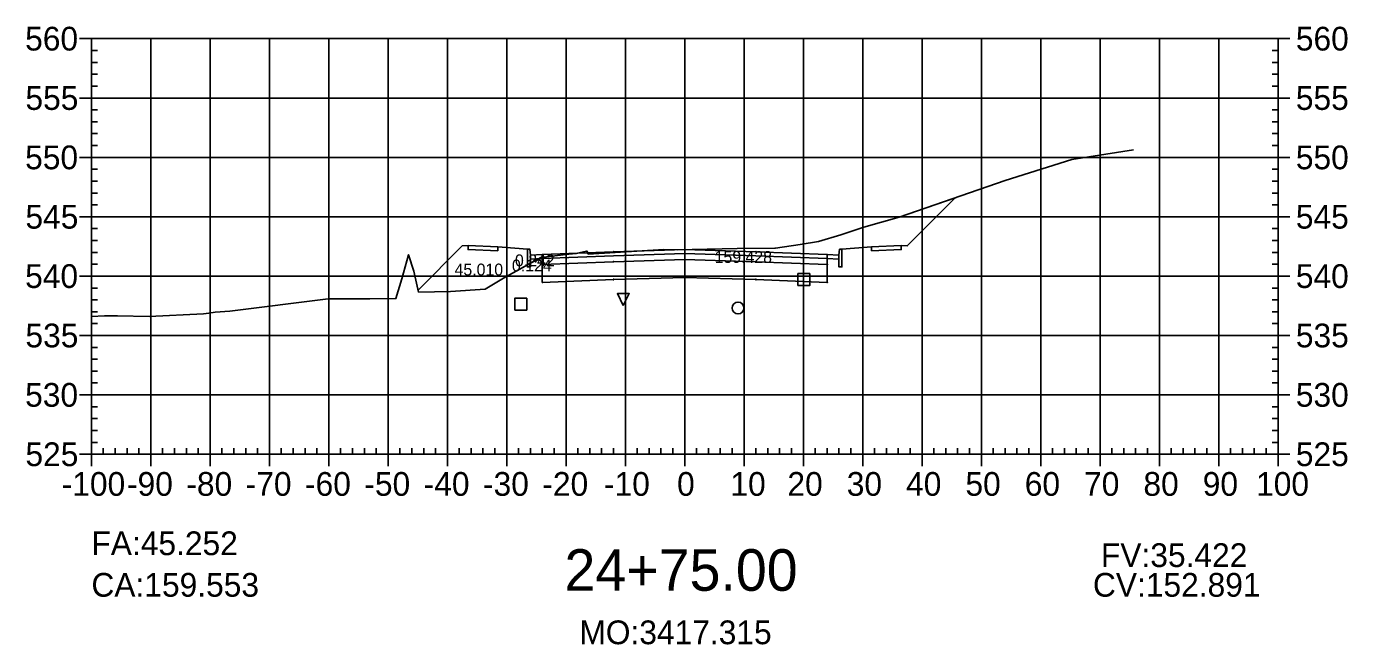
# Model space of a CAD drawing. Extents: x 704834 to 709892, y 372981 to 377533.
# Drawn here: x 706025.9 to 706248.6, y 373100.8 to 373204.9 of the extents above; entities that cross this region are included whole.
import ezdxf

# ---------------------------------------------------------------- set-up
doc = ezdxf.new("R2010")
doc.units = 0
for name, color, linetype in [('1', 7, 'Continuous'), ('10', 7, 'Continuous'), ('13', 7, 'Continuous'), ('14', 7, 'Continuous'), ('4', 7, 'Continuous'), ('57', 7, 'Continuous'), ('59', 7, 'Continuous'), ('Default_Xsect', 7, 'Continuous'), ('Existing', 7, 'Continuous')]:
    doc.layers.add(name, color=color, linetype=linetype)

msp = doc.modelspace()

# ---------------------------------------------------------------- linework, layer by layer
for points in [[(706174.37, 373167.92), (706182.45, 373175.99)], [(706099.37, 373167.92), (706091.94, 373160.48)], [(706100.37, 373167.96), (706099.37, 373167.92)], [(706110.37, 373167.36), (706105.37, 373167.76)], [(706163.37, 373167.36), (706168.37, 373167.76)], [(706173.37, 373167.96), (706174.37, 373167.92)]]:
    msp.add_lwpolyline(points)
for points in [[(706105.37, 373167.76), (706100.37, 373167.96), (706100.37, 373167.29), (706105.37, 373167.09)], [(706110.87, 373166.36), (706110.79, 373167.36), (706110.37, 373167.36), (706110.37, 373164.36), (706110.87, 373164.36)], [(706162.87, 373164.36), (706163.37, 373164.36), (706163.37, 373167.36), (706162.96, 373167.36), (706162.87, 373166.36)], [(706168.37, 373167.09), (706173.37, 373167.29), (706173.37, 373167.96), (706168.37, 373167.76)], [(706112.87, 373166.44), (706110.87, 373166.36), (706110.87, 373165.69), (706112.87, 373165.77)], [(706136.87, 373166.61), (706148.87, 373166.25), (706160.87, 373165.77), (706160.87, 373166.44), (706148.87, 373166.92), (706136.87, 373167.28), (706124.87, 373166.92), (706112.87, 373166.44), (706112.87, 373165.77), (706124.87, 373166.25)], [(706136.87, 373165.61), (706148.87, 373165.25), (706160.87, 373164.77), (706160.87, 373165.77), (706148.87, 373166.25), (706136.87, 373166.61), (706124.87, 373166.25), (706112.87, 373165.77), (706112.87, 373164.77), (706124.87, 373165.25)], [(706136.87, 373162.61), (706148.87, 373162.25), (706160.87, 373161.77), (706160.87, 373164.77), (706148.87, 373165.25), (706136.87, 373165.61), (706124.87, 373165.25), (706112.87, 373164.77), (706112.87, 373161.77), (706124.87, 373162.25)], [(706124.82, 373165.2), (706124.92, 373165.2), (706124.92, 373165.3), (706124.82, 373165.3)], [(706136.82, 373166.56), (706136.92, 373166.56), (706136.92, 373166.66), (706136.82, 373166.66)], [(706136.82, 373165.56), (706136.92, 373165.56), (706136.92, 373165.66), (706136.82, 373165.66)], [(706148.82, 373165.2), (706148.92, 373165.2), (706148.92, 373165.3), (706148.82, 373165.3)], [(706160.87, 373165.77), (706162.87, 373165.69), (706162.87, 373166.36), (706160.87, 373166.44)], [(706112.82, 373164.72), (706112.92, 373164.72), (706112.92, 373164.82), (706112.82, 373164.82)], [(706160.82, 373164.72), (706160.92, 373164.72), (706160.92, 373164.82), (706160.82, 373164.82)], [(706112.82, 373161.72), (706112.92, 373161.72), (706112.92, 373161.82), (706112.82, 373161.82)], [(706124.82, 373162.2), (706124.92, 373162.2), (706124.92, 373162.3), (706124.82, 373162.3)], [(706136.82, 373162.56), (706136.92, 373162.56), (706136.92, 373162.66), (706136.82, 373162.66)], [(706148.82, 373162.2), (706148.92, 373162.2), (706148.92, 373162.3), (706148.82, 373162.3)], [(706160.82, 373161.72), (706160.92, 373161.72), (706160.92, 373161.82), (706160.82, 373161.82)]]:
    msp.add_lwpolyline(points, close=True)
at = {"layer": '1'}
for points in [[(706112.26, 373165.75), (706112.59, 373165.93), (706117.31, 373166.53), (706118.6, 373166.61), (706120.29, 373167), (706120.35, 373167.06), (706120.62, 373166.52), (706133.36, 373167.33), (706135.57, 373167.26), (706145.69, 373167.45), (706152.04, 373167.55), (706152.15, 373167.51), (706156.32, 373168.14), (706159.43, 373168.64), (706163.2, 373169.79), (706167.07, 373171.06), (706173.01, 373172.73), (706182.45, 373175.99), (706174.37, 373167.92), (706173.37, 373167.96), (706173.37, 373167.29), (706168.37, 373167.09), (706168.37, 373167.76), (706163.37, 373167.36), (706163.37, 373164.36), (706162.87, 373164.36), (706162.87, 373165.69), (706160.87, 373165.77), (706160.87, 373164.77), (706160.87, 373161.77), (706148.87, 373162.25), (706136.87, 373162.61), (706124.87, 373162.25), (706112.87, 373161.77), (706112.87, 373164.77), (706112.87, 373165.77)], [(706091.94, 373160.48), (706092.02, 373160.14), (706097.4, 373160.23), (706103.23, 373160.6), (706106.31, 373162.5), (706110.37, 373164.72), (706110.37, 373167.36), (706105.37, 373167.76), (706105.37, 373167.09), (706100.37, 373167.29), (706100.37, 373167.96), (706099.37, 373167.92)], [(706110.87, 373164.99), (706112.26, 373165.75), (706110.87, 373165.69)], [(706110.37, 373164.72), (706110.87, 373164.99), (706110.87, 373164.36), (706110.37, 373164.36)], [(706126.52, 373157.89), (706125.52, 373159.89), (706127.52, 373159.89)]]:
    msp.add_lwpolyline(points, close=True, dxfattribs=at)
at = {"layer": '10'}
msp.add_lwpolyline([(706108.23, 373157.09), (706110.23, 373157.09), (706110.23, 373159.09), (706108.23, 373159.09)], close=True, dxfattribs=at)
at = {"layer": '13'}
msp.add_circle((706145.86, 373157.45), 1, dxfattribs=at)
at = {"layer": '14'}
for points in [[(706182.45, 373175.99), (706182.45, 373176.04), (706182.45, 373175.99), (706182.4, 373175.99), (706182.45, 373175.99), (706182.45, 373175.94), (706182.45, 373175.99), (706182.5, 373175.99)], [(706112.87, 373166.44), (706112.87, 373166.49), (706112.87, 373166.44), (706112.82, 373166.44), (706112.87, 373166.44), (706112.87, 373166.39), (706112.87, 373166.44), (706112.92, 373166.44)], [(706124.87, 373166.92), (706124.87, 373166.97), (706124.87, 373166.92), (706124.82, 373166.92), (706124.87, 373166.92), (706124.87, 373166.87), (706124.87, 373166.92), (706124.92, 373166.92)], [(706136.87, 373167.28), (706136.87, 373167.33), (706136.87, 373167.28), (706136.82, 373167.28), (706136.87, 373167.28), (706136.87, 373167.23), (706136.87, 373167.28), (706136.92, 373167.28)], [(706148.87, 373166.92), (706148.87, 373166.97), (706148.87, 373166.92), (706148.82, 373166.92), (706148.87, 373166.92), (706148.87, 373166.87), (706148.87, 373166.92), (706148.92, 373166.92)], [(706160.87, 373166.44), (706160.87, 373166.49), (706160.87, 373166.44), (706160.82, 373166.44), (706160.87, 373166.44), (706160.87, 373166.39), (706160.87, 373166.44), (706160.92, 373166.44)], [(706091.94, 373160.48), (706091.94, 373160.53), (706091.94, 373160.48), (706091.89, 373160.48), (706091.94, 373160.48), (706091.94, 373160.43), (706091.94, 373160.48), (706091.99, 373160.48)]]:
    msp.add_lwpolyline(points, dxfattribs=at)
at = {"layer": '4'}
msp.add_lwpolyline([(706155.95, 373161.24), (706157.95, 373161.24), (706157.95, 373163.24), (706155.95, 373163.24)], close=True, dxfattribs=at)
at = {"layer": '57'}
for p, q in [((706034.87, 373202.82), (706036.87, 373202.82)), ((706036.87, 373202.82), (706236.87, 373202.82)), ((706036.87, 373132.82), (706036.87, 373202.82)), ((706036.87, 373132.82), (706036.87, 373202.82)), ((706036.87, 373200.82), (706037.87, 373200.82)), ((706046.87, 373132.82), (706046.87, 373202.82)), ((706056.87, 373132.82), (706056.87, 373202.82)), ((706066.87, 373132.82), (706066.87, 373202.82)), ((706076.87, 373132.82), (706076.87, 373202.82)), ((706086.87, 373132.82), (706086.87, 373202.82)), ((706096.87, 373132.82), (706096.87, 373202.82)), ((706106.87, 373132.82), (706106.87, 373202.82)), ((706116.87, 373132.82), (706116.87, 373202.82)), ((706126.87, 373132.82), (706126.87, 373202.82)), ((706136.87, 373132.82), (706136.87, 373202.82)), ((706146.87, 373132.82), (706146.87, 373202.82)), ((706156.87, 373132.82), (706156.87, 373202.82)), ((706166.87, 373132.82), (706166.87, 373202.82)), ((706176.87, 373132.82), (706176.87, 373202.82)), ((706186.87, 373132.82), (706186.87, 373202.82)), ((706196.87, 373132.82), (706196.87, 373202.82)), ((706206.87, 373132.82), (706206.87, 373202.82)), ((706216.87, 373132.82), (706216.87, 373202.82)), ((706226.87, 373132.82), (706226.87, 373202.82)), ((706236.87, 373200.82), (706235.87, 373200.82)), ((706236.87, 373132.82), (706236.87, 373202.82)), ((706236.87, 373132.82), (706236.87, 373202.82)), ((706238.87, 373202.82), (706236.87, 373202.82)), ((706036.87, 373198.82), (706037.87, 373198.82)), ((706236.87, 373198.82), (706235.87, 373198.82)), ((706036.87, 373196.82), (706037.87, 373196.82)), ((706236.87, 373196.82), (706235.87, 373196.82)), ((706036.87, 373194.82), (706037.87, 373194.82)), ((706236.87, 373194.82), (706235.87, 373194.82)), ((706034.87, 373192.82), (706036.87, 373192.82)), ((706036.87, 373192.82), (706236.87, 373192.82)), ((706238.87, 373192.82), (706236.87, 373192.82)), ((706036.87, 373190.82), (706037.87, 373190.82)), ((706236.87, 373190.82), (706235.87, 373190.82)), ((706036.87, 373188.82), (706037.87, 373188.82)), ((706236.87, 373188.82), (706235.87, 373188.82)), ((706036.87, 373186.82), (706037.87, 373186.82)), ((706236.87, 373186.82), (706235.87, 373186.82)), ((706036.87, 373184.82), (706037.87, 373184.82)), ((706236.87, 373184.82), (706235.87, 373184.82)), ((706034.87, 373182.82), (706036.87, 373182.82)), ((706036.87, 373182.82), (706236.87, 373182.82)), ((706036.87, 373180.82), (706037.87, 373180.82)), ((706236.87, 373180.82), (706235.87, 373180.82)), ((706238.87, 373182.82), (706236.87, 373182.82)), ((706036.87, 373178.82), (706037.87, 373178.82)), ((706236.87, 373178.82), (706235.87, 373178.82)), ((706036.87, 373176.82), (706037.87, 373176.82)), ((706236.87, 373176.82), (706235.87, 373176.82)), ((706036.87, 373174.82), (706037.87, 373174.82)), ((706236.87, 373174.82), (706235.87, 373174.82)), ((706034.87, 373172.82), (706036.87, 373172.82)), ((706036.87, 373172.82), (706236.87, 373172.82)), ((706238.87, 373172.82), (706236.87, 373172.82)), ((706036.87, 373170.82), (706037.87, 373170.82)), ((706236.87, 373170.82), (706235.87, 373170.82)), ((706036.87, 373168.82), (706037.87, 373168.82)), ((706236.87, 373168.82), (706235.87, 373168.82)), ((706036.87, 373166.82), (706037.87, 373166.82)), ((706236.87, 373166.82), (706235.87, 373166.82)), ((706036.87, 373164.82), (706037.87, 373164.82)), ((706236.87, 373164.82), (706235.87, 373164.82)), ((706034.87, 373162.82), (706036.87, 373162.82)), ((706036.87, 373162.82), (706236.87, 373162.82)), ((706036.87, 373160.82), (706037.87, 373160.82)), ((706236.87, 373160.82), (706235.87, 373160.82)), ((706238.87, 373162.82), (706236.87, 373162.82)), ((706036.87, 373158.82), (706037.87, 373158.82)), ((706236.87, 373158.82), (706235.87, 373158.82)), ((706036.87, 373156.82), (706037.87, 373156.82)), ((706236.87, 373156.82), (706235.87, 373156.82)), ((706036.87, 373154.82), (706037.87, 373154.82)), ((706236.87, 373154.82), (706235.87, 373154.82)), ((706034.87, 373152.82), (706036.87, 373152.82)), ((706036.87, 373152.82), (706236.87, 373152.82)), ((706238.87, 373152.82), (706236.87, 373152.82)), ((706036.87, 373150.82), (706037.87, 373150.82)), ((706236.87, 373150.82), (706235.87, 373150.82)), ((706036.87, 373148.82), (706037.87, 373148.82)), ((706236.87, 373148.82), (706235.87, 373148.82)), ((706036.87, 373146.82), (706037.87, 373146.82)), ((706236.87, 373146.82), (706235.87, 373146.82)), ((706036.87, 373144.82), (706037.87, 373144.82)), ((706236.87, 373144.82), (706235.87, 373144.82)), ((706034.87, 373142.82), (706036.87, 373142.82)), ((706036.87, 373142.82), (706236.87, 373142.82)), ((706036.87, 373140.82), (706037.87, 373140.82)), ((706236.87, 373140.82), (706235.87, 373140.82)), ((706238.87, 373142.82), (706236.87, 373142.82)), ((706036.87, 373138.82), (706037.87, 373138.82)), ((706236.87, 373138.82), (706235.87, 373138.82)), ((706036.87, 373136.82), (706037.87, 373136.82)), ((706236.87, 373136.82), (706235.87, 373136.82)), ((706036.87, 373134.82), (706037.87, 373134.82)), ((706236.87, 373134.82), (706235.87, 373134.82)), ((706034.87, 373132.82), (706036.87, 373132.82)), ((706036.87, 373132.82), (706236.87, 373132.82)), ((706036.87, 373132.82), (706236.87, 373132.82)), ((706036.87, 373130.82), (706036.87, 373132.82)), ((706038.87, 373132.82), (706038.87, 373133.82)), ((706040.87, 373132.82), (706040.87, 373133.82)), ((706042.87, 373132.82), (706042.87, 373133.82)), ((706044.87, 373132.82), (706044.87, 373133.82)), ((706046.87, 373130.82), (706046.87, 373132.82)), ((706048.87, 373132.82), (706048.87, 373133.82)), ((706050.87, 373132.82), (706050.87, 373133.82)), ((706052.87, 373132.82), (706052.87, 373133.82)), ((706054.87, 373132.82), (706054.87, 373133.82)), ((706056.87, 373130.82), (706056.87, 373132.82)), ((706058.87, 373132.82), (706058.87, 373133.82)), ((706060.87, 373132.82), (706060.87, 373133.82)), ((706062.87, 373132.82), (706062.87, 373133.82)), ((706064.87, 373132.82), (706064.87, 373133.82)), ((706066.87, 373130.82), (706066.87, 373132.82)), ((706068.87, 373132.82), (706068.87, 373133.82)), ((706070.87, 373132.82), (706070.87, 373133.82)), ((706072.87, 373132.82), (706072.87, 373133.82)), ((706074.87, 373132.82), (706074.87, 373133.82)), ((706076.87, 373130.82), (706076.87, 373132.82)), ((706078.87, 373132.82), (706078.87, 373133.82)), ((706080.87, 373132.82), (706080.87, 373133.82)), ((706082.87, 373132.82), (706082.87, 373133.82)), ((706084.87, 373132.82), (706084.87, 373133.82)), ((706086.87, 373130.82), (706086.87, 373132.82)), ((706088.87, 373132.82), (706088.87, 373133.82)), ((706090.87, 373132.82), (706090.87, 373133.82)), ((706092.87, 373132.82), (706092.87, 373133.82)), ((706094.87, 373132.82), (706094.87, 373133.82)), ((706096.87, 373130.82), (706096.87, 373132.82)), ((706098.87, 373132.82), (706098.87, 373133.82)), ((706100.87, 373132.82), (706100.87, 373133.82)), ((706102.87, 373132.82), (706102.87, 373133.82)), ((706104.87, 373132.82), (706104.87, 373133.82)), ((706106.87, 373130.82), (706106.87, 373132.82)), ((706108.87, 373132.82), (706108.87, 373133.82)), ((706110.87, 373132.82), (706110.87, 373133.82)), ((706112.87, 373132.82), (706112.87, 373133.82)), ((706114.87, 373132.82), (706114.87, 373133.82)), ((706116.87, 373130.82), (706116.87, 373132.82)), ((706118.87, 373132.82), (706118.87, 373133.82)), ((706120.87, 373132.82), (706120.87, 373133.82)), ((706122.87, 373132.82), (706122.87, 373133.82)), ((706124.87, 373132.82), (706124.87, 373133.82)), ((706126.87, 373130.82), (706126.87, 373132.82)), ((706128.87, 373132.82), (706128.87, 373133.82)), ((706130.87, 373132.82), (706130.87, 373133.82)), ((706132.87, 373132.82), (706132.87, 373133.82)), ((706134.87, 373132.82), (706134.87, 373133.82)), ((706136.87, 373130.82), (706136.87, 373132.82)), ((706138.87, 373132.82), (706138.87, 373133.82)), ((706140.87, 373132.82), (706140.87, 373133.82)), ((706142.87, 373132.82), (706142.87, 373133.82)), ((706144.87, 373132.82), (706144.87, 373133.82)), ((706146.87, 373130.82), (706146.87, 373132.82)), ((706148.87, 373132.82), (706148.87, 373133.82)), ((706150.87, 373132.82), (706150.87, 373133.82)), ((706152.87, 373132.82), (706152.87, 373133.82)), ((706154.87, 373132.82), (706154.87, 373133.82)), ((706156.87, 373130.82), (706156.87, 373132.82)), ((706158.87, 373132.82), (706158.87, 373133.82)), ((706160.87, 373132.82), (706160.87, 373133.82)), ((706162.87, 373132.82), (706162.87, 373133.82)), ((706164.87, 373132.82), (706164.87, 373133.82)), ((706166.87, 373130.82), (706166.87, 373132.82)), ((706168.87, 373132.82), (706168.87, 373133.82)), ((706170.87, 373132.82), (706170.87, 373133.82)), ((706172.87, 373132.82), (706172.87, 373133.82)), ((706174.87, 373132.82), (706174.87, 373133.82)), ((706176.87, 373130.82), (706176.87, 373132.82)), ((706178.87, 373132.82), (706178.87, 373133.82)), ((706180.87, 373132.82), (706180.87, 373133.82)), ((706182.87, 373132.82), (706182.87, 373133.82)), ((706184.87, 373132.82), (706184.87, 373133.82)), ((706186.87, 373130.82), (706186.87, 373132.82)), ((706188.87, 373132.82), (706188.87, 373133.82)), ((706190.87, 373132.82), (706190.87, 373133.82)), ((706192.87, 373132.82), (706192.87, 373133.82)), ((706194.87, 373132.82), (706194.87, 373133.82)), ((706196.87, 373130.82), (706196.87, 373132.82)), ((706198.87, 373132.82), (706198.87, 373133.82)), ((706200.87, 373132.82), (706200.87, 373133.82)), ((706202.87, 373132.82), (706202.87, 373133.82)), ((706204.87, 373132.82), (706204.87, 373133.82)), ((706206.87, 373130.82), (706206.87, 373132.82)), ((706208.87, 373132.82), (706208.87, 373133.82)), ((706210.87, 373132.82), (706210.87, 373133.82)), ((706212.87, 373132.82), (706212.87, 373133.82)), ((706214.87, 373132.82), (706214.87, 373133.82)), ((706216.87, 373130.82), (706216.87, 373132.82)), ((706218.87, 373132.82), (706218.87, 373133.82)), ((706220.87, 373132.82), (706220.87, 373133.82)), ((706222.87, 373132.82), (706222.87, 373133.82)), ((706224.87, 373132.82), (706224.87, 373133.82)), ((706226.87, 373130.82), (706226.87, 373132.82)), ((706228.87, 373132.82), (706228.87, 373133.82)), ((706230.87, 373132.82), (706230.87, 373133.82)), ((706232.87, 373132.82), (706232.87, 373133.82)), ((706234.87, 373132.82), (706234.87, 373133.82)), ((706236.87, 373130.82), (706236.87, 373132.82)), ((706238.87, 373132.82), (706236.87, 373132.82))]:
    msp.add_line(p, q, dxfattribs=at)
at = {"layer": 'Default_Xsect'}
msp.add_lwpolyline([(706091.94, 373160.48), (706099.37, 373167.92), (706100.37, 373167.96), (706105.37, 373167.76), (706110.37, 373167.36), (706110.79, 373167.36), (706110.87, 373166.36), (706112.87, 373166.44), (706124.87, 373166.92), (706136.87, 373167.28), (706148.87, 373166.92), (706160.87, 373166.44), (706162.87, 373166.36), (706162.96, 373167.36), (706163.37, 373167.36), (706168.37, 373167.76), (706173.37, 373167.96), (706174.37, 373167.92), (706182.45, 373175.99)], dxfattribs=at)
at = {"layer": 'Existing'}
msp.add_lwpolyline([(706036.87, 373156.01), (706039.06, 373156.13), (706041.27, 373156.11), (706046.6, 373156), (706055.75, 373156.48), (706056.68, 373156.56), (706057.75, 373156.73), (706060.22, 373156.93), (706076.75, 373158.99), (706083.77, 373159), (706088.2, 373159.04), (706089.17, 373162.34), (706090.31, 373166.42), (706091.22, 373163.64), (706092.02, 373160.14), (706097.4, 373160.23), (706103.23, 373160.6), (706106.31, 373162.5), (706112.59, 373165.93), (706117.31, 373166.53), (706118.6, 373166.61), (706120.29, 373167), (706120.35, 373167.06), (706120.62, 373166.52), (706133.36, 373167.33), (706135.57, 373167.26), (706145.69, 373167.45), (706152.04, 373167.55), (706152.15, 373167.51), (706156.32, 373168.14), (706159.43, 373168.64), (706163.2, 373169.79), (706167.07, 373171.06), (706173.01, 373172.73), (706190.87, 373178.9), (706202.11, 373182.45), (706212.53, 373184.12)], dxfattribs=at)

# ---------------------------------------------------------------- texts
for s, p in [('CA:159.553', (706036.87, 373108.82)), ('CV:152.891', (706205.67, 373108.82))]:
    msp.add_text(s, height=4).set_placement(p)
at = {"layer": '1'}
msp.add_text('24+75.00', height=7, dxfattribs=at).set_placement((706116.6, 373109.82))
at = {"layer": '14'}
for p in [(706100.34, 373167.91), (706173.34, 373167.91), (706100.34, 373167.24), (706105.34, 373167.04), (706168.34, 373167.04), (706173.34, 373167.24)]:
    msp.add_text('+', height=0.1, dxfattribs=at).set_placement(p)
at = {"layer": '57'}
for s, p in [('560', (706025.7, 373200.82)), ('560', (706239.87, 373200.82)), ('555', (706025.75, 373190.82)), ('555', (706239.87, 373190.82)), ('550', (706025.7, 373180.82)), ('550', (706239.87, 373180.82)), ('545', (706025.75, 373170.82)), ('545', (706239.87, 373170.82)), ('540', (706025.7, 373160.82)), ('540', (706239.87, 373160.82)), ('535', (706025.75, 373150.82)), ('535', (706239.87, 373150.82)), ('530', (706025.7, 373140.82)), ('530', (706239.87, 373140.82)), ('525', (706025.75, 373130.82)), ('525', (706239.87, 373130.82)), ('-100', (706031.86, 373125.82)), ('-90', (706042.87, 373125.82)), ('-80', (706052.87, 373125.82)), ('-70', (706062.87, 373125.82)), ('-60', (706072.87, 373125.82)), ('-50', (706082.87, 373125.82)), ('-40', (706092.87, 373125.82)), ('-30', (706102.87, 373125.82)), ('-20', (706112.87, 373125.82)), ('-10', (706123.26, 373125.82)), ('0', (706135.58, 373125.82)), ('10', (706144.57, 373125.82)), ('20', (706154.18, 373125.82)), ('30', (706164.18, 373125.82)), ('40', (706174.18, 373125.82)), ('50', (706184.18, 373125.82)), ('60', (706194.18, 373125.82)), ('70', (706204.18, 373125.82)), ('80', (706214.18, 373125.82)), ('90', (706224.18, 373125.82)), ('100', (706233.17, 373125.82))]:
    msp.add_text(s, height=4, dxfattribs=at).set_placement(p)
at = {"layer": '59'}
for s, height, p in [('0.124', 2, (706107.75, 373163.61)), ('0.242', 2, (706108.26, 373164.48)), ('159.428', 2, (706141.91, 373165.05)), ('45.010', 2, (706098.08, 373162.93)), ('FA:45.252', 4, (706036.87, 373115.82)), ('FV:35.422', 4, (706207.02, 373113.82)), ('MO:3417.315', 4, (706119.11, 373100.82))]:
    msp.add_text(s, height=height, dxfattribs=at).set_placement(p)

doc.saveas('drawing.dxf')
